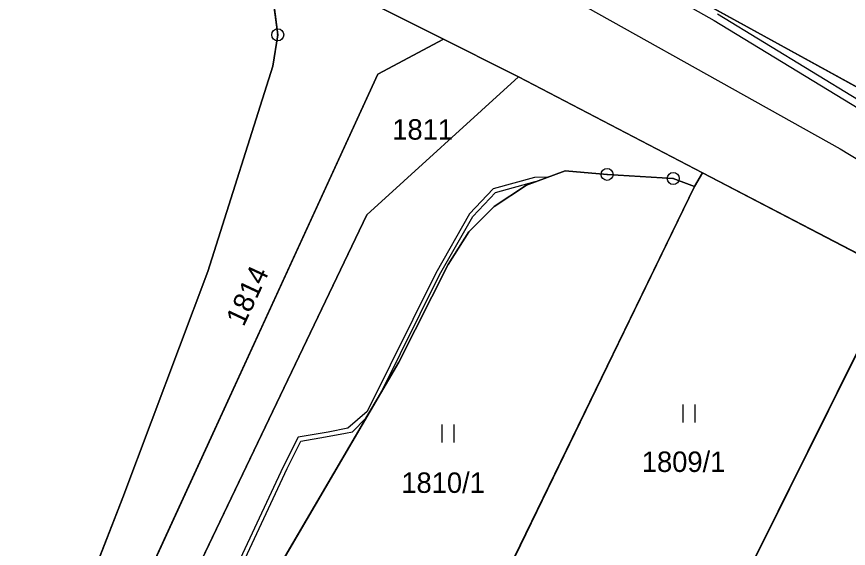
# Model space of a CAD drawing. Extents: x -689422 to -685210, y -987725 to -982160.
# Drawn here: x -687747 to -687677.8, y -985124.2 to -985080 of the extents above; entities that cross this region are included whole.
import ezdxf

# ---------------------------------------------------------------- set-up
doc = ezdxf.new("R2010")
doc.units = 0
for name, color, linetype in [('KN_Hranice_parcel', 7, 'Continuous'), ('KN_Parcelni cisla', 7, 'Continuous'), ('KN_Polygon parcely', 7, 'Continuous'), ('KN_POZEMKY_ORNA PUDA', 7, 'Continuous'), ('KN_POZEMKY_OSTATNI PLOCHA', 7, 'Continuous'), ('KN_POZEMKY_TTP', 7, 'Continuous'), ('KN_VYUZITI_16_ostatni plocha_silnice', 7, 'Continuous'), ('KN_VYUZITI_17_ostatni plocha_ostatni komunikace', 7, 'Continuous'), ('KN_Věcná břemena k části', 7, 'Continuous'), ('KN_Značky bodu BP', 7, 'Continuous'), ('KN_Značky kultur', 7, 'Continuous')]:
    doc.layers.add(name, color=color, linetype=linetype)

msp = doc.modelspace()

# ---------------------------------------------------------------- linework, layer by layer
at = {"layer": 'KN_Hranice_parcel'}
for p, q in [((-687716.57, -985079.33), (-687711.53, -985081.85)), ((-687711.53, -985081.85), (-687706, -985084.61)), ((-687706, -985084.61), (-687705.27, -985084.98)), ((-687705.27, -985084.98), (-687689.97, -985092.95)), ((-687690.62, -985094.1), (-687689.97, -985092.95)), ((-687689.97, -985092.95), (-687673.84, -985101.35)), ((-687716.75, -985147.8), (-687690.62, -985094.1)), ((-687673.84, -985101.35), (-687703.3, -985160.55))]:
    msp.add_line(p, q, dxfattribs=at)
for points in [[(-687729.89, -985072.56), (-687729.6, -985073.29), (-687727.21, -985075.07), (-687725.87, -985077.16), (-687725.31, -985081.49), (-687725.73, -985084.09), (-687731.12, -985101.16), (-687738.2, -985119.94), (-687745.49, -985138.62), (-687747.8, -985144.59), (-687750.35, -985149.83), (-687753.15, -985156.53), (-687755.14, -985162.25), (-687756.05, -985168.14), (-687757.66, -985175.98), (-687758.83, -985180.07), (-687759.09, -985184.02), (-687758.91, -985185.37)], [(-687668.87, -985090.37), (-687673.16, -985088.01), (-687693.37, -985076.9)], [(-687711.53, -985081.85), (-687716.98, -985084.75), (-687753.4, -985164.03), (-687757.19, -985178.77)], [(-687758.19, -985196.42), (-687751.18, -985165.84), (-687717.89, -985096.45), (-687705.27, -985084.98)], [(-687727.65, -985129.89), (-687715.22, -985108.69), (-687711.14, -985100.57), (-687709.4, -985097.87), (-687707.31, -985095.75), (-687704.62, -985093.98), (-687701.39, -985092.79), (-687697.91, -985093.09), (-687692.4, -985093.43), (-687690.62, -985094.1)]]:
    msp.add_lwpolyline(points, dxfattribs=at)
at = {"layer": 'KN_Polygon parcely'}
for points in [[(-687537.11, -985161.39), (-687577.48, -985139.1), (-687603.25, -985125.69), (-687627.5, -985112.99), (-687648.4, -985100.74), (-687668.87, -985090.37), (-687673.16, -985088.01), (-687693.37, -985076.9), (-687714.49, -985065.3), (-687742.77, -985049.76), (-687769.32, -985035.17), (-687793.86, -985021.69), (-687933.07, -984951.85), (-688045.75, -984923.73), (-688071.7, -984917.84), (-688109.1, -984909.36), (-688135.6, -984907.8), (-688175.71, -984910.94), (-688216.8, -984914.64), (-688253.89, -984919.08), (-688291.84, -984923.63), (-688312.89, -984924.62), (-688430.45, -984936.4)], [(-687992, -984951.88), (-687951.09, -984960.09), (-687938.27, -984962.66), (-687923.44, -984968.56), (-687846.61, -985008.56), (-687752.86, -985057.38), (-687729.89, -985072.56), (-687728.8, -985073.21), (-687716.57, -985079.33), (-687711.53, -985081.85), (-687706, -985084.61), (-687705.27, -985084.98), (-687689.97, -985092.95), (-687673.84, -985101.35), (-687658.1, -985109.55), (-687636.95, -985120.57), (-687616.34, -985132.13), (-687596.16, -985141.26), (-687570.88, -985154.81), (-687553.2, -985164.2), (-687522.02, -985179.85)], [(-687752.86, -985057.38), (-687787.15, -985131.76), (-687821.22, -985258.07), (-687806.76, -985272.12), (-687791.73, -985284.98), (-687779.71, -985254.57), (-687781.25, -985254.93), (-687771.14, -985232.42), (-687758.91, -985185.37), (-687759.09, -985184.02), (-687758.83, -985180.07), (-687757.66, -985175.98), (-687756.05, -985168.14), (-687755.14, -985162.25), (-687753.15, -985156.53), (-687750.35, -985149.83), (-687747.8, -985144.59), (-687745.49, -985138.62), (-687738.2, -985119.94), (-687731.12, -985101.16), (-687725.73, -985084.09), (-687725.31, -985081.49), (-687725.87, -985077.16)], [(-687746.27, -985179.9), (-687745.01, -985171.89), (-687743.31, -985166.44), (-687739.75, -985152.22), (-687739.04, -985150.8), (-687733.95, -985140.57), (-687730.45, -985134.67), (-687727.65, -985129.89), (-687715.22, -985108.69), (-687711.14, -985100.57), (-687709.4, -985097.87), (-687707.31, -985095.75), (-687704.62, -985093.98), (-687701.39, -985092.79), (-687697.91, -985093.09), (-687692.4, -985093.43), (-687690.62, -985094.1), (-687689.97, -985092.95), (-687705.27, -985084.98), (-687717.89, -985096.45), (-687751.18, -985165.84), (-687758.19, -985196.42)]]:
    msp.add_lwpolyline(points, dxfattribs=at)
for points in [[(-687655.59, -985064.2), (-687655, -985063.32), (-687676.41, -985046.03), (-687693.37, -985076.9), (-687673.16, -985088.01), (-687668.87, -985090.37)], [(-687747.8, -985144.59), (-687750.35, -985149.83), (-687753.15, -985156.53), (-687755.14, -985162.25), (-687756.05, -985168.14), (-687757.66, -985175.98), (-687758.83, -985180.07), (-687759.09, -985184.02), (-687758.91, -985185.37), (-687757.19, -985178.77), (-687753.4, -985164.03), (-687716.98, -985084.75), (-687711.53, -985081.85), (-687716.57, -985079.33), (-687728.8, -985073.21), (-687729.89, -985072.56), (-687729.6, -985073.29), (-687727.21, -985075.07), (-687725.87, -985077.16), (-687725.31, -985081.49), (-687725.73, -985084.09), (-687731.12, -985101.16), (-687738.2, -985119.94), (-687745.49, -985138.62)], [(-687758.37, -985189.35), (-687758.19, -985196.42), (-687751.18, -985165.84), (-687717.89, -985096.45), (-687705.27, -985084.98), (-687706, -985084.61), (-687711.53, -985081.85), (-687716.98, -985084.75), (-687753.4, -985164.03), (-687757.19, -985178.77), (-687758.91, -985185.37)], [(-687690.62, -985094.1), (-687692.4, -985093.43), (-687697.91, -985093.09), (-687701.39, -985092.79), (-687704.62, -985093.98), (-687707.31, -985095.75), (-687709.4, -985097.87), (-687711.14, -985100.57), (-687715.22, -985108.69), (-687727.65, -985129.89), (-687726.23, -985138.82), (-687716.75, -985147.8)], [(-687673.84, -985101.35), (-687689.97, -985092.95), (-687690.62, -985094.1), (-687716.75, -985147.8), (-687703.3, -985160.55)], [(-687671.04, -985135.56), (-687658.1, -985109.55), (-687673.84, -985101.35), (-687703.3, -985160.55), (-687689.84, -985173.3), (-687681.75, -985157.05)]]:
    msp.add_lwpolyline(points, close=True, dxfattribs=at)
at = {"layer": 'KN_POZEMKY_ORNA PUDA'}
for p, q in [((-687725.87, -985077.16), (-687725.31, -985081.49)), ((-687725.31, -985081.49), (-687725.73, -985084.09)), ((-687725.73, -985084.09), (-687731.12, -985101.16)), ((-687731.12, -985101.16), (-687738.2, -985119.94)), ((-687738.2, -985119.94), (-687745.49, -985138.62))]:
    msp.add_line(p, q, dxfattribs=at)
at = {"layer": 'KN_POZEMKY_OSTATNI PLOCHA'}
for p, q in [((-687693.37, -985076.9), (-687673.16, -985088.01)), ((-687725.31, -985081.49), (-687725.87, -985077.16)), ((-687716.57, -985079.33), (-687711.53, -985081.85)), ((-687711.53, -985081.85), (-687716.57, -985079.33)), ((-687725.73, -985084.09), (-687725.31, -985081.49)), ((-687711.53, -985081.85), (-687716.98, -985084.75)), ((-687716.98, -985084.75), (-687711.53, -985081.85)), ((-687706, -985084.61), (-687711.53, -985081.85)), ((-687711.53, -985081.85), (-687706, -985084.61)), ((-687731.12, -985101.16), (-687725.73, -985084.09)), ((-687705.27, -985084.98), (-687706, -985084.61)), ((-687706, -985084.61), (-687705.27, -985084.98)), ((-687716.98, -985084.75), (-687753.4, -985164.03)), ((-687753.4, -985164.03), (-687716.98, -985084.75)), ((-687717.89, -985096.45), (-687705.27, -985084.98)), ((-687705.27, -985084.98), (-687717.89, -985096.45)), ((-687705.27, -985084.98), (-687689.97, -985092.95)), ((-687689.97, -985092.95), (-687705.27, -985084.98)), ((-687701.39, -985092.79), (-687704.62, -985093.98)), ((-687697.91, -985093.09), (-687701.39, -985092.79)), ((-687689.97, -985092.95), (-687690.62, -985094.1)), ((-687673.84, -985101.35), (-687689.97, -985092.95)), ((-687692.4, -985093.43), (-687697.91, -985093.09)), ((-687690.62, -985094.1), (-687692.4, -985093.43)), ((-687704.62, -985093.98), (-687707.31, -985095.75)), ((-687707.31, -985095.75), (-687709.4, -985097.87)), ((-687751.18, -985165.84), (-687717.89, -985096.45)), ((-687717.89, -985096.45), (-687751.18, -985165.84)), ((-687709.4, -985097.87), (-687711.14, -985100.57)), ((-687711.14, -985100.57), (-687715.22, -985108.69)), ((-687738.2, -985119.94), (-687731.12, -985101.16)), ((-687715.22, -985108.69), (-687727.65, -985129.89)), ((-687745.49, -985138.62), (-687738.2, -985119.94))]:
    msp.add_line(p, q, dxfattribs=at)
at = {"layer": 'KN_POZEMKY_TTP'}
for p, q in [((-687673.16, -985088.01), (-687693.37, -985076.9)), ((-687704.62, -985093.98), (-687701.39, -985092.79)), ((-687701.39, -985092.79), (-687697.91, -985093.09)), ((-687690.62, -985094.1), (-687689.97, -985092.95)), ((-687689.97, -985092.95), (-687673.84, -985101.35)), ((-687697.91, -985093.09), (-687692.4, -985093.43)), ((-687692.4, -985093.43), (-687690.62, -985094.1)), ((-687690.62, -985094.1), (-687716.75, -985147.8)), ((-687716.75, -985147.8), (-687690.62, -985094.1)), ((-687707.31, -985095.75), (-687704.62, -985093.98)), ((-687709.4, -985097.87), (-687707.31, -985095.75)), ((-687711.14, -985100.57), (-687709.4, -985097.87)), ((-687715.22, -985108.69), (-687711.14, -985100.57)), ((-687673.84, -985101.35), (-687703.3, -985160.55)), ((-687703.3, -985160.55), (-687673.84, -985101.35)), ((-687727.65, -985129.89), (-687715.22, -985108.69))]:
    msp.add_line(p, q, dxfattribs=at)
at = {"layer": 'KN_VYUZITI_16_ostatni plocha_silnice'}
for p, q in [((-687693.37, -985076.9), (-687673.16, -985088.01)), ((-687711.53, -985081.85), (-687716.57, -985079.33)), ((-687706, -985084.61), (-687711.53, -985081.85)), ((-687705.27, -985084.98), (-687706, -985084.61)), ((-687689.97, -985092.95), (-687705.27, -985084.98)), ((-687673.84, -985101.35), (-687689.97, -985092.95))]:
    msp.add_line(p, q, dxfattribs=at)
at = {"layer": 'KN_VYUZITI_17_ostatni plocha_ostatni komunikace'}
for p, q in [((-687725.31, -985081.49), (-687725.87, -985077.16)), ((-687716.57, -985079.33), (-687711.53, -985081.85)), ((-687725.73, -985084.09), (-687725.31, -985081.49)), ((-687711.53, -985081.85), (-687716.98, -985084.75)), ((-687716.98, -985084.75), (-687711.53, -985081.85)), ((-687711.53, -985081.85), (-687706, -985084.61)), ((-687731.12, -985101.16), (-687725.73, -985084.09)), ((-687706, -985084.61), (-687705.27, -985084.98)), ((-687716.98, -985084.75), (-687753.4, -985164.03)), ((-687753.4, -985164.03), (-687716.98, -985084.75)), ((-687717.89, -985096.45), (-687705.27, -985084.98)), ((-687705.27, -985084.98), (-687717.89, -985096.45)), ((-687705.27, -985084.98), (-687689.97, -985092.95)), ((-687701.39, -985092.79), (-687704.62, -985093.98)), ((-687697.91, -985093.09), (-687701.39, -985092.79)), ((-687689.97, -985092.95), (-687690.62, -985094.1)), ((-687692.4, -985093.43), (-687697.91, -985093.09)), ((-687690.62, -985094.1), (-687692.4, -985093.43)), ((-687704.62, -985093.98), (-687707.31, -985095.75)), ((-687707.31, -985095.75), (-687709.4, -985097.87)), ((-687751.18, -985165.84), (-687717.89, -985096.45)), ((-687717.89, -985096.45), (-687751.18, -985165.84)), ((-687709.4, -985097.87), (-687711.14, -985100.57)), ((-687711.14, -985100.57), (-687715.22, -985108.69)), ((-687738.2, -985119.94), (-687731.12, -985101.16)), ((-687715.22, -985108.69), (-687727.65, -985129.89)), ((-687745.49, -985138.62), (-687738.2, -985119.94))]:
    msp.add_line(p, q, dxfattribs=at)
at = {"layer": 'KN_Věcná břemena k části'}
msp.add_lwpolyline([(-687769.32, -985035.17), (-687773.12, -985033.08), (-687775.95, -985039.04), (-687747.97, -985053.63), (-687719.26, -985068.44), (-687707.62, -985074.69), (-687678.5, -985090.96), (-687660.75, -985101.71), (-687631, -985118.13), (-687619.18, -985124.41), (-687620.49, -985126.7), (-687616.11, -985129.11), (-687612.28, -985122.41), (-687628.6, -985113.69), (-687658.25, -985097.38), (-687673.16, -985088.01), (-687693.37, -985076.9), (-687714.49, -985065.3), (-687718.98, -985062.83), (-687743.48, -985050.32), (-687742.77, -985049.76), (-687747.49, -985047.17), (-687747.92, -985048.02), (-687769.37, -985036.84)], close=True, dxfattribs=at)
for points in [[(-687702.89, -985072.45), (-687689.01, -985080.3), (-687677.01, -985087.59), (-687670.16, -985091.07), (-687669.95, -985090.5), (-687676.46, -985087.2), (-687676.04, -985086.43), (-687676.57, -985086.14), (-687676.98, -985086.91), (-687688.71, -985079.78)], [(-687731.3, -985132.03), (-687724.53, -985117.55), (-687723.38, -985115.27), (-687721.33, -985114.91), (-687719.68, -985114.6), (-687719.08, -985114.48), (-687717.97, -985113.37), (-687716.71, -985111.23), (-687711.84, -985101.45), (-687709.08, -985096.58), (-687707.19, -985094.6), (-687703.9, -985093.69), (-687703.83, -985093.69), (-687702.85, -985093.33), (-687703.95, -985093.34), (-687707.38, -985094.29), (-687709.36, -985096.37), (-687712.15, -985101.29), (-687717.88, -985112.79), (-687719.47, -985114.2), (-687721.11, -985114.51), (-687723.61, -985114.95), (-687724.85, -985117.39), (-687731.62, -985131.88)], [(-687731.3, -985132.03), (-687724.53, -985117.55), (-687723.38, -985115.27), (-687721.33, -985114.91), (-687719.68, -985114.6), (-687719.08, -985114.48), (-687717.97, -985113.37), (-687716.71, -985111.23), (-687711.84, -985101.45), (-687709.08, -985096.58), (-687707.19, -985094.6), (-687703.9, -985093.69), (-687703.83, -985093.69), (-687702.85, -985093.33), (-687703.95, -985093.34), (-687707.38, -985094.29), (-687709.36, -985096.37), (-687712.15, -985101.29), (-687717.88, -985112.79), (-687719.47, -985114.2), (-687721.11, -985114.51), (-687723.61, -985114.95), (-687724.85, -985117.39), (-687731.62, -985131.88)]]:
    msp.add_lwpolyline(points, dxfattribs=at)
at = {"layer": 'KN_Značky bodu BP'}
for centre, radius in [((-687725.31, -985081.49), 0.5), ((-687725.31, -985081.49), 0.0303), ((-687697.91, -985093.09), 0.5), ((-687692.4, -985093.43), 0.5), ((-687697.91, -985093.09), 0.0303), ((-687692.4, -985093.43), 0.0303)]:
    msp.add_circle(centre, radius, dxfattribs=at)
at = {"layer": 'KN_Značky kultur'}
for p, q in [((-687691.581, -985113.73), (-687691.581, -985112.23)), ((-687690.58, -985113.73), (-687690.58, -985112.23)), ((-687711.631, -985115.39), (-687711.631, -985113.89)), ((-687710.63, -985115.39), (-687710.63, -985113.89))]:
    msp.add_line(p, q, dxfattribs=at)

# ---------------------------------------------------------------- texts
at = {"layer": 'KN_Parcelni cisla'}
for s, p in [('1811', (-687715.78, -985090.2)), ('1809/1', (-687695.017, -985117.83)), ('1810/1', (-687715.027, -985119.57))]:
    msp.add_text(s, height=1.7, dxfattribs=at).set_placement(p)
msp.add_text('1814', height=1.7, rotation=65, dxfattribs=at).set_placement((-687728.149, -985105.819))

doc.saveas('drawing.dxf')
